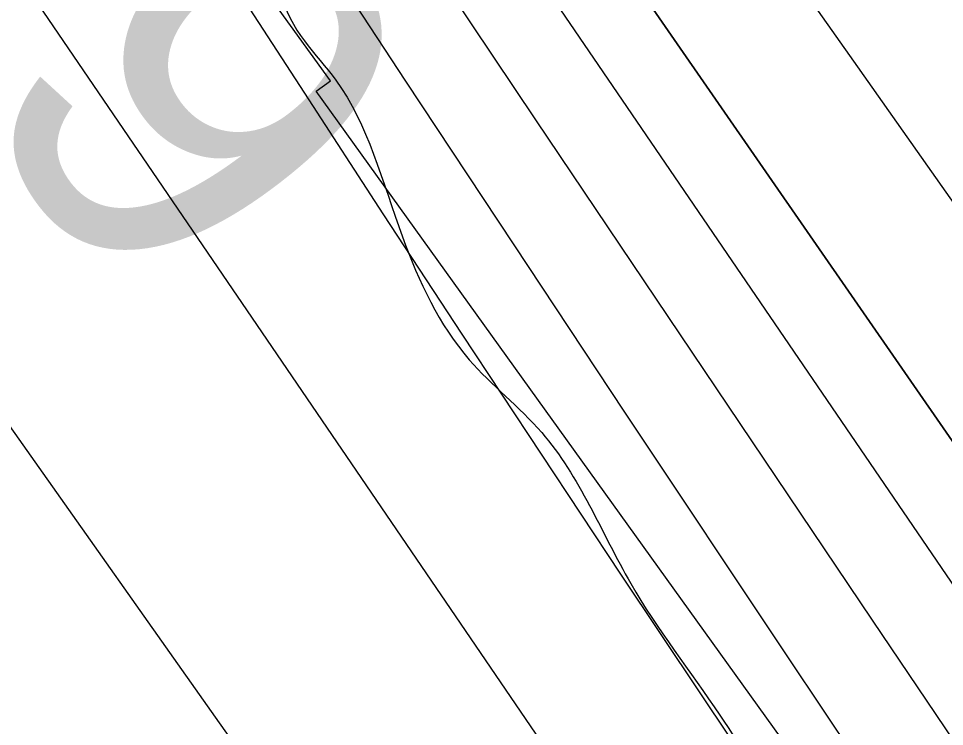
# Model space of a CAD drawing. Extents: x 3892998 to 3931244, y 278583 to 304547.
# Drawn here: x 3909815.2 to 3909976.1, y 290792.7 to 290915.8 of the extents above; entities that cross this region are included whole.
import ezdxf

# ---------------------------------------------------------------- set-up
doc = ezdxf.new("R2010")
doc.units = 0
for name, color, linetype in [('V-RIVR-EDGE', 7, 'Continuous'), ('V-RIVR-RANG', 7, 'Continuous'), ('V-RRAP-FSHR', 7, 'Continuous'), ('V-RRAP-RVMT', 7, 'Continuous'), ('V-TOPO-DPTH', 7, 'Continuous'), ('V-TOPO-MINR', 7, 'Continuous'), ('V-TOPO-WATR', 7, 'Continuous')]:
    doc.layers.add(name, color=color, linetype=linetype)

msp = doc.modelspace()

# ---------------------------------------------------------------- linework, layer by layer
at = {"layer": 'V-RIVR-EDGE'}
msp.add_spline([(3909865.84, 290928.21), (3909862.62, 290923.11), (3909860.68, 290922.62), (3909860.67, 290920.68), (3909870.35, 290905.12), (3909881.93, 290877.89), (3909893.54, 290856.5), (3909906.13, 290843.84), (3909921.61, 290817.58), (3909937.09, 290794.71), (3909948.22, 290777.2), (3909977.73, 290734.39), (3910003.37, 290694.51), (3910040.65, 290645.85), (3910078.4, 290595.25), (3910114.21, 290544.17), (3910151.48, 290493.58), (3910181.95, 290444.45), (3910200.82, 290413.32), (3910226.93, 290368.58), (3910256.93, 290323.83), (3910278.7, 290289.3), (3910307.74, 290250.37), (3910325.16, 290226.53), (3910363.87, 290167.19), (3910391.44, 290124.87), (3910427.73, 290068.94), (3910449.5, 290036.83), (3910504.18, 289956.56), (3910522.07, 289926.9), (3910550.12, 289879.72), (3910562.21, 289857.35), (3910573.34, 289842.27), (3910610.65, 289806.73), (3910620.82, 289794.07), (3910623.21, 289779.99), (3910634.83, 289764.42), (3910664.83, 289724.03), (3910692.43, 289689.49), (3910710.83, 289668.07), (3910721.01, 289660.28), (3910770.89, 289605.28), (3910782.51, 289588.74), (3910807.66, 289548.37), (3910835.72, 289503.62), (3910862.83, 289470.04), (3910892.35, 289425.78), (3910920.41, 289383.46), (3910947.99, 289342.6), (3910968.78, 289304.67), (3911000.23, 289260.88), (3911019.59, 289231.7), (3911055.91, 289191.3), (3911085.45, 289159.66), (3911118.86, 289116.84), (3911139.19, 289091.05), (3911160.97, 289062.35), (3911184.19, 289025.87), (3911223.42, 288981.58), (3911281.53, 288916.36), (3911313, 288876.94), (3911328.5, 288859.42), (3911346.41, 288837.53), (3911371.58, 288801.04), (3911404.48, 288751.91), (3911426.73, 288715.43), (3911446.57, 288687.7), (3911479.01, 288646.83), (3911529.35, 288582.12), (3911550.65, 288552.92), (3911609.2, 288468.28), (3911644.54, 288421.09), (3911676.97, 288378.76), (3911701.17, 288348.1), (3911741.37, 288303.81), (3911770.9, 288264.88), (3911788.8, 288235.7), (3911834.27, 288164.69), (3911857.49, 288130.15), (3911884.6, 288092.69), (3911915.56, 288045.51), (3911921.85, 288035.78), (3911928.64, 288029.93), (3911972.62, 287945.81), (3911992.92, 287906.42), (3912000.64, 287886.98), (3912014.67, 287866.55), (3912026.77, 287848.06), (3912066.44, 287785.32), (3912084.8, 287750.79), (3912094.47, 287732.8), (3912094.94, 287726), (3912096.85, 287711.43), (3912096.35, 287704.63), (3912095.36, 287700.26), (3912088.55, 287695.91), (3912085.64, 287696.89), (3912073.03, 287702.26), (3912062.35, 287706.17), (3912054.1, 287706.19), (3912051.18, 287704.26), (3912049.22, 287697.95), (3912054.05, 287685.8), (3912068.56, 287663.91), (3912113.05, 287586.58), (3912136.73, 287540.87), (3912153.66, 287513.63), (3912163.84, 287503.9), (3912187.57, 287479.56), (3912207.42, 287453.28), (3912216.14, 287445.98), (3912226.8, 287436.24), (3912240.84, 287416.78), (3912253.42, 287397.81), (3912271.31, 287366.2), (3912283.87, 287341.4), (3912284.84, 287338.97), (3912290.18, 287337.98), (3912303.79, 287344.26), (3912317.4, 287350.54), (3912319.83, 287350.54), (3912322.75, 287350.53), (3912327.59, 287345.66), (3912328.54, 287338.37), (3912335.79, 287321.36), (3912348.36, 287299.96), (3912369.18, 287275.14), (3912380.33, 287265.4), (3912402.15, 287253.21), (3912416.69, 287243.46), (3912434.16, 287238.07), (3912456.94, 287220.05), (3912481.62, 287183.56), (3912501.93, 287148.06), (3912512.56, 287124.73), (3912531.4, 287085.83), (3912550.27, 287059.56), (3912569.64, 287034.26), (3912593.34, 286996.8), (3912613.67, 286968.1), (3912632.04, 286936.49), (3912645.1, 286912.66), (3912660.58, 286888.83), (3912675.09, 286867.42), (3912698.32, 286835.31), (3912720.05, 286784.75), (3912736.96, 286747.81), (3912742.28, 286740.02), (3912755.33, 286715.22), (3912761.6, 286696.75), (3912774.14, 286660.3), (3912779.9, 286635.52), (3912793.38, 286585.46), (3912797.22, 286569.43), (3912803.96, 286543.67), (3912804.41, 286532.02)], degree=3, dxfattribs=at)
at = {"layer": 'V-RRAP-FSHR'}
for points in [[(3906808.74, 295087.99), (3907517.52, 294079.97), (3908118.59, 293281.66), (3908235.46, 293171.33), (3908399.7, 292987.45), (3908497.62, 292843.41), (3908620.81, 292699.37), (3908781.89, 292472.59), (3908840.15, 292360.99), (3908947.12, 292209.3), (3909156.95, 291945.83), (3909268.04, 291726.28), (3910057.13, 290568.32), (3910757.48, 289562.21), (3911229.42, 288921.63), (3911814.1, 288135.16), (3912099.79, 287690.36), (3912357.66, 287495.41), (3912493.3, 287323.29)], [(3911412.62, 288622.24), (3911308.04, 288752.83), (3911327.85, 288790.57), (3910785.78, 289488.37), (3910445.83, 289954.56), (3910129.27, 290398.02), (3909798.59, 290866.33), (3909546.88, 291228.92), (3909473.75, 291330.52), (3909414.69, 291394.46), (3909312.15, 291557.44), (3909036.83, 291981.12), (3908774.4, 292360.28)]]:
    msp.add_lwpolyline(points, dxfattribs=at)
at = {"layer": 'V-RRAP-RVMT'}
for p, q in [((3909869.44, 290905), (3909788.62, 291017.52)), ((3909866.95, 290903.23), (3909869.44, 290905)), ((3909951.1, 290786.08), (3909866.95, 290903.23))]:
    msp.add_line(p, q, dxfattribs=at)
at = {"layer": 'V-TOPO-DPTH'}
for points in [[(3910735.41, 289759.37), (3910292.55, 290389.03), (3910287.9, 290395.64), (3910283.25, 290402.26), (3910278.6, 290408.87), (3910273.96, 290415.49), (3910246.87, 290454.08), (3910228.71, 290480.01), (3910210.58, 290505.96), (3910192.51, 290531.94), (3910174.46, 290557.95), (3909911.64, 290937.54), (3909904.18, 290948.38), (3909896.76, 290959.24), (3909889.4, 290970.15), (3909882.08, 290981.08), (3909801.34, 291102.4), (3909753.7, 291174.03), (3909706.09, 291245.67), (3909658.52, 291317.34), (3909610.97, 291389.02), (3909423.07, 291672.45)], [(3910735.41, 289759.37), (3910292.55, 290389.03), (3910287.9, 290395.64), (3910283.25, 290402.26), (3910278.6, 290408.87), (3910273.96, 290415.49), (3910246.87, 290454.08), (3910228.71, 290480.01), (3910210.58, 290505.96), (3910192.51, 290531.94), (3910174.46, 290557.95), (3909911.64, 290937.54), (3909904.18, 290948.38), (3909896.76, 290959.24), (3909889.4, 290970.15), (3909882.08, 290981.08), (3909801.34, 291102.4), (3909753.7, 291174.03), (3909706.09, 291245.67), (3909658.52, 291317.34), (3909610.97, 291389.02), (3909423.07, 291672.45)], [(3909451.72, 291666.88), (3909872.71, 291035.57), (3909879.67, 291025.16), (3909886.64, 291014.75), (3909893.63, 291004.35), (3909900.64, 290993.96), (3909912.7, 290976.09), (3909913.68, 290974.64), (3909915.67, 290971.76), (3909916.67, 290970.33), (3909960.31, 290908.41), (3909983.18, 290876.04), (3910006.08, 290843.7), (3910029.05, 290811.42), (3910052.07, 290779.16), (3910299.71, 290432.82)], [(3909451.72, 291666.88), (3909872.71, 291035.57), (3909879.67, 291025.16), (3909886.64, 291014.75), (3909893.63, 291004.35), (3909900.64, 290993.96), (3909912.7, 290976.09), (3909913.68, 290974.64), (3909915.67, 290971.76), (3909916.67, 290970.33), (3909960.31, 290908.41), (3909983.18, 290876.04), (3910006.08, 290843.7), (3910029.05, 290811.42), (3910052.07, 290779.16), (3910299.71, 290432.82)], [(3909459.93, 291578.88), (3909498.9, 291519.65), (3909537.81, 291460.39), (3909576.62, 291401.05), (3909615.35, 291341.68), (3909846.13, 290987.29), (3909860.75, 290964.94), (3909875.44, 290942.64), (3909890.23, 290920.4), (3909905.08, 290898.21), (3909963.59, 290811.19), (3910007.85, 290745.58), (3910052.22, 290680.06), (3910096.79, 290614.67), (3910141.48, 290549.36)]]:
    msp.add_lwpolyline(points, dxfattribs=at)
at = {"layer": 'V-TOPO-MINR'}
for points in [[(3909408.78, 291675.26), (3909505.52, 291528.93), (3909563.03, 291441.88), (3909620.52, 291354.8), (3909677.94, 291267.68), (3909735.34, 291180.54), (3909864.68, 290984.04), (3909875.55, 290967.62), (3909886.47, 290951.23), (3909897.48, 290934.9), (3909908.54, 290918.6), (3910060.05, 290696.53), (3910094.81, 290645.71), (3910129.65, 290594.95), (3910164.62, 290544.28), (3910199.67, 290493.66), (3910251.24, 290419.37), (3910260.57, 290405.95), (3910269.9, 290392.52), (3910279.24, 290379.11), (3910288.59, 290365.69), (3910566.03, 289967.79), (3910592.37, 289930.01), (3910618.71, 289892.22)], [(3909423.07, 291672.45), (3909610.97, 291389.02), (3909658.52, 291317.34), (3909706.09, 291245.67), (3909753.7, 291174.03), (3909801.34, 291102.4), (3909882.08, 290981.08), (3909889.4, 290970.15), (3909896.76, 290959.24), (3909904.18, 290948.38), (3909911.64, 290937.54), (3910174.46, 290557.95), (3910192.51, 290531.94), (3910210.58, 290505.96), (3910228.71, 290480.01), (3910246.87, 290454.08), (3910273.96, 290415.49), (3910278.6, 290408.87), (3910283.25, 290402.26), (3910287.9, 290395.64), (3910292.55, 290389.03), (3910735.41, 289759.37)], [(3909451.72, 291666.88), (3909872.71, 291035.57), (3909879.67, 291025.16), (3909886.64, 291014.75), (3909893.63, 291004.35), (3909900.64, 290993.96), (3909912.7, 290976.09), (3909913.68, 290974.64), (3909915.67, 290971.76), (3909916.67, 290970.33), (3909960.31, 290908.41), (3909983.18, 290876.04), (3910006.08, 290843.7), (3910029.05, 290811.42), (3910052.07, 290779.16), (3910299.71, 290432.82)], [(3909459.93, 291578.88), (3909498.9, 291519.65), (3909537.81, 291460.39), (3909576.62, 291401.05), (3909615.35, 291341.68), (3909846.13, 290987.29), (3909860.75, 290964.94), (3909875.44, 290942.64), (3909890.23, 290920.4), (3909905.08, 290898.21), (3909963.59, 290811.19), (3910007.85, 290745.58), (3910052.22, 290680.06), (3910096.79, 290614.67), (3910141.48, 290549.36)], [(3909457.77, 291562.76), (3909478.73, 291530.47), (3909499.62, 291498.14), (3909826.54, 290990.79), (3909845.09, 290962.12), (3909863.72, 290933.51), (3909882.46, 290904.96), (3909901.27, 290876.46), (3909920.53, 290847.41), (3909949.09, 290804.47), (3909977.75, 290761.59), (3910006.53, 290718.8), (3910035.41, 290676.07), (3910203.65, 290427.92), (3910222.65, 290399.92), (3910241.68, 290371.94), (3910260.74, 290343.98), (3910279.82, 290316.03), (3910317.89, 290260.33), (3910356.05, 290204.56), (3910394.24, 290148.82), (3910432.48, 290093.1), (3910470.75, 290037.41), (3910655.69, 289768.51)]]:
    msp.add_lwpolyline(points, dxfattribs=at)
at = {"layer": 'V-TOPO-WATR'}
msp.add_lwpolyline([(3909387.65, 291650.53), (3909824.25, 290965.93), (3909837.73, 290944.86), (3909851.27, 290923.82), (3909864.87, 290902.83), (3909878.53, 290881.87), (3909892.25, 290860.95), (3909906.02, 290840.07), (3909919.85, 290819.22), (3909933.73, 290798.41), (3910196.29, 290405.96), (3910211.39, 290383.41), (3910226.52, 290360.88), (3910241.67, 290338.37), (3910256.85, 290315.88), (3910272.07, 290293.41), (3910287.3, 290270.95), (3910302.57, 290248.52), (3910317.86, 290226.1), (3910637.36, 289758.52)], dxfattribs=at)

# ---------------------------------------------------------------- texts
at = {"layer": 'V-RIVR-RANG'}
msp.add_text('4.9', height=67, rotation=307.7683, dxfattribs=at).set_placement((3909759.53, 290961.15))

doc.saveas('drawing.dxf')
